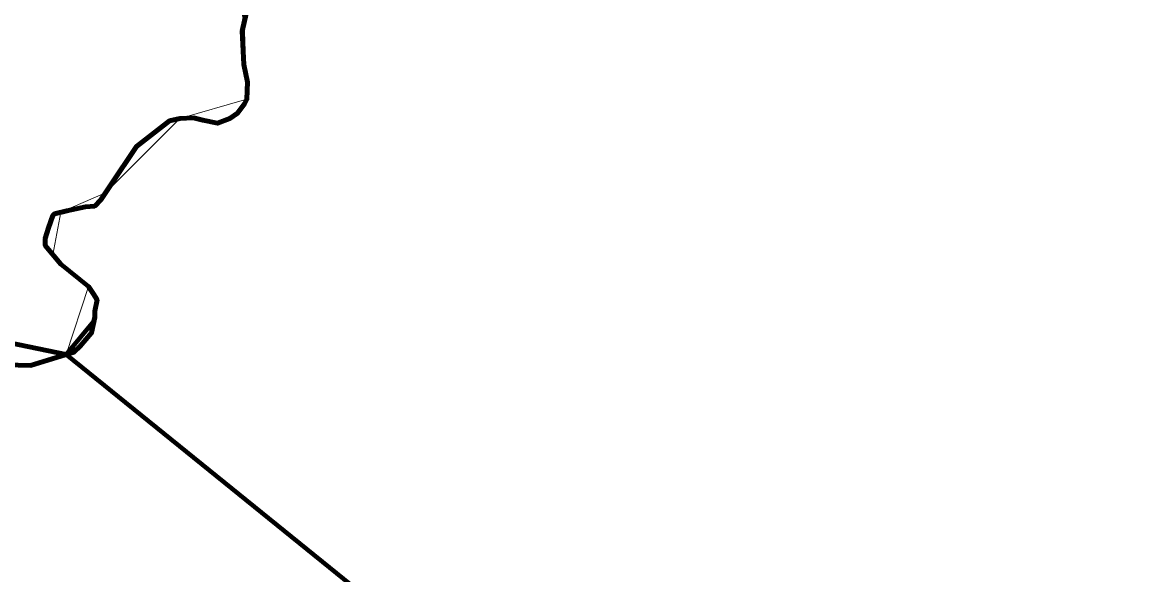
# Model space of a CAD drawing. Extents: x -1643653 to 4543381, y 1624270 to 13878484.
# Drawn here: x 729677 to 740225, y 8932936 to 8938151 of the extents above; entities that cross this region are included whole.
import ezdxf

# ---------------------------------------------------------------- set-up
doc = ezdxf.new("R2010")
doc.units = 0
doc.header["$LTSCALE"] = 200
for name, color, linetype, lineweight in [('24', 7, 'Continuous', 25), ('53', 7, 'Continuous', 106), ('58', 7, 'Continuous', 13), ('59', 7, 'Continuous', 53), ('60', 7, 'Continuous', 13), ('9', 7, 'Continuous', 90)]:
    doc.layers.add(name, color=color, linetype=linetype, lineweight=lineweight)

msp = doc.modelspace()

# ---------------------------------------------------------------- linework, layer by layer
at = {"layer": '24', "lineweight": 53}
msp.add_lwpolyline([(731791.3, 8938235.8), (731754.8, 8938067.7), (731769.4, 8937753.5), (731805.9, 8937585.5), (731798.6, 8937424.7), (731776.7, 8937380.9), (731711.1, 8937293.2), (731638.1, 8937242.1), (731521.3, 8937198.2), (731382.6, 8937227.4), (731295, 8937249.4), (731163.7, 8937242.1), (731068.8, 8937220.1), (730754.9, 8936979), (730506.8, 8936606.4), (730419.2, 8936474.9), (730360.8, 8936416.4), (730273.2, 8936409.1), (730098.1, 8936372.6), (729981.3, 8936343.4), (729966.7, 8936328.8), (729922.9, 8936211.9), (729893.7, 8936109.6), (729893.7, 8936043.8), (730039.7, 8935868.4), (730302.4, 8935656.6), (730346.2, 8935590.8), (730382.7, 8935532.3), (730360.8, 8935422.8), (730360.8, 8935364.3), (730331.6, 8935218.2), (730222.1, 8935094), (730163.7, 8935035.5), (729755, 8934911.3), (729163.8, 8934925.9)], dxfattribs=at)
at = {"layer": '53'}
msp.add_lwpolyline([(731791.3, 8938235.8), (731754.8, 8938067.7), (731769.4, 8937753.5), (731805.9, 8937585.5), (731798.6, 8937424.7), (731776.7, 8937380.9), (731711.1, 8937293.2), (731638.1, 8937242.1), (731521.3, 8937198.2), (731382.6, 8937227.4), (731295, 8937249.4), (731163.7, 8937242.1), (731068.8, 8937220.1), (730754.9, 8936979), (730506.8, 8936606.4), (730419.2, 8936474.9), (730360.8, 8936416.4), (730273.2, 8936409.1), (730098.1, 8936372.6), (729981.3, 8936343.4), (729966.7, 8936328.8), (729922.9, 8936211.9), (729893.7, 8936109.6), (729893.7, 8936043.8), (730039.7, 8935868.4), (730302.4, 8935656.6), (730346.2, 8935590.8), (730382.7, 8935532.3), (730360.8, 8935422.8), (730360.8, 8935364.3), (730331.6, 8935218.2), (730222.1, 8935094), (730163.7, 8935035.5), (729755, 8934911.3), (729163.8, 8934925.9)], dxfattribs=at)
msp.add_lwpolyline([(731791.3, 8938235.8), (731754.8, 8938067.7), (731769.4, 8937753.5), (731805.9, 8937585.5), (731798.6, 8937424.7), (731776.7, 8937380.9), (731711.1, 8937293.2), (731638.1, 8937242.1), (731521.3, 8937198.2), (731382.6, 8937227.4), (731295, 8937249.4), (731163.7, 8937242.1), (731068.8, 8937220.1), (730754.9, 8936979), (730506.8, 8936606.4), (730419.2, 8936474.9), (730360.8, 8936416.4), (730273.2, 8936409.1), (730098.1, 8936372.6), (729981.3, 8936343.4), (729966.7, 8936328.8), (729922.9, 8936211.9), (729893.7, 8936109.6), (729893.7, 8936043.8), (730039.7, 8935868.4), (730302.4, 8935656.6), (730346.2, 8935590.8), (730382.7, 8935532.3), (730360.8, 8935422.8), (730360.8, 8935364.3), (730331.6, 8935218.2), (730222.1, 8935094), (730163.7, 8935035.5), (729755, 8934911.3), (729163.8, 8934925.9)], dxfattribs=at)
msp.add_lwpolyline([(731791.3, 8938235.8), (731754.8, 8938067.7), (731769.4, 8937753.5), (731805.9, 8937585.5), (731798.6, 8937424.7), (731776.7, 8937380.9), (731711.1, 8937293.2), (731638.1, 8937242.1), (731521.3, 8937198.2), (731382.6, 8937227.4), (731295, 8937249.4), (731163.7, 8937242.1), (731068.8, 8937220.1), (730754.9, 8936979), (730506.8, 8936606.4), (730419.2, 8936474.9), (730360.8, 8936416.4), (730273.2, 8936409.1), (730098.1, 8936372.6), (729981.3, 8936343.4), (729966.7, 8936328.8), (729922.9, 8936211.9), (729893.7, 8936109.6), (729893.7, 8936043.8), (730039.7, 8935868.4), (730302.4, 8935656.6), (730346.2, 8935590.8), (730382.7, 8935532.3), (730360.8, 8935422.8), (730360.8, 8935364.3), (730331.6, 8935218.2), (730222.1, 8935094), (730163.7, 8935035.5), (729755, 8934911.3), (729163.8, 8934925.9)], dxfattribs=at)
at = {"layer": '58'}
msp.add_lwpolyline([(739888.1, 8915825.1), (740072.3, 8917875.9), (737976.5, 8917968.1), (737953.4, 8923890.1), (738068.6, 8925272.7), (738224.4, 8926341.3), (739385.9, 8927129), (738750.9, 8927828.4), (738115.9, 8928527.7), (730092.7, 8935013.9), (730302.4, 8935656.6), (729966.7, 8935956.1), (730039.7, 8936358), (730463, 8936540.7), (731163.7, 8937242.1), (731798.6, 8937424.7), (731798.6, 8937424.7), (731773.1, 8938151.7), (731651.2, 8938643.9), (729383.2, 8942632.6), (728721.7, 8943637.1), (728072.1, 8944130.5), (726986.6, 8944741.7), (723300.7, 8945510.9)], dxfattribs=at)
at = {"layer": '59'}
for points in [[(731791.3, 8938235.8), (731754.8, 8938067.7), (731769.4, 8937753.5), (731805.9, 8937585.5), (731798.6, 8937424.7), (731776.7, 8937380.9)], [(731776.7, 8937380.9), (731711.1, 8937293.2), (731638.1, 8937242.1), (731521.3, 8937198.2), (731382.6, 8937227.4), (731295, 8937249.4), (731163.7, 8937242.1), (731068.8, 8937220.1), (730754.9, 8936979), (730506.8, 8936606.4), (730419.2, 8936474.9), (730360.8, 8936416.4), (730273.2, 8936409.1), (730098.1, 8936372.6), (729981.3, 8936343.4), (729966.7, 8936328.8)], [(729966.7, 8936328.8), (729922.9, 8936211.9), (729893.7, 8936109.6), (729893.7, 8936043.8), (730039.7, 8935868.4), (730302.4, 8935656.6), (730346.2, 8935590.8), (730382.7, 8935532.3), (730360.8, 8935422.8), (730360.8, 8935364.3), (730331.6, 8935218.2), (730222.1, 8935094), (730163.7, 8935035.5), (730092.7, 8935013.9), (738115.9, 8928527.7), (739385.9, 8927129)]]:
    msp.add_lwpolyline(points, dxfattribs=at)
at = {"layer": '60', "lineweight": 25}
msp.add_spline([(814781, 9009175.5), (814787.2, 9009173.4), (814796.9, 9009173.4), (814799.4, 9009172.4), (814805.1, 9009174.5), (814805.6, 9009176.5), (814811.7, 9009179.5), (814811.7, 9009179.5), (814801.5, 9009181), (814790.7, 9009181.5), (814784.1, 9009183.1), (814777.4, 9009185.1), (814778.4, 9009175.5)], degree=3, dxfattribs=at)
at = {"layer": '9'}
for points in [[(731791.3, 8938235.8), (731754.8, 8938067.7), (731769.4, 8937753.5), (731805.9, 8937585.5), (731798.6, 8937424.7), (731776.7, 8937380.9), (731711.1, 8937293.2), (731638.1, 8937242.1), (731521.3, 8937198.2), (731382.6, 8937227.4), (731295, 8937249.4), (731163.7, 8937242.1), (731068.8, 8937220.1), (730754.9, 8936979), (730506.8, 8936606.4), (730419.2, 8936474.9), (730360.8, 8936416.4), (730273.2, 8936409.1), (730098.1, 8936372.6), (729981.3, 8936343.4), (729966.7, 8936328.8), (729922.9, 8936211.9), (729893.7, 8936109.6), (729893.7, 8936043.8), (730039.7, 8935868.4), (730302.4, 8935656.6), (730346.2, 8935590.8), (730382.7, 8935532.3), (730360.8, 8935422.8), (730360.8, 8935364.3), (730331.6, 8935218.2), (730222.1, 8935094), (730163.7, 8935035.5), (729755, 8934911.3), (729163.8, 8934925.9)], [(731791.3, 8938235.8), (731754.8, 8938067.7), (731769.4, 8937753.5), (731805.9, 8937585.5), (731798.6, 8937424.7), (731776.7, 8937380.9), (731711.1, 8937293.2), (731638.1, 8937242.1), (731521.3, 8937198.2), (731382.6, 8937227.4), (731295, 8937249.4), (731163.7, 8937242.1), (731068.8, 8937220.1), (730754.9, 8936979), (730506.8, 8936606.4), (730419.2, 8936474.9), (730360.8, 8936416.4), (730273.2, 8936409.1), (730098.1, 8936372.6), (729981.3, 8936343.4), (729966.7, 8936328.8), (729922.9, 8936211.9), (729893.7, 8936109.6), (729893.7, 8936043.8), (730039.7, 8935868.4), (730302.4, 8935656.6), (730346.2, 8935590.8), (730382.7, 8935532.3), (730360.8, 8935422.8), (730360.8, 8935364.3)], [(731791.3, 8938235.8), (731754.8, 8938067.7), (731769.4, 8937753.5), (731805.9, 8937585.5), (731798.6, 8937424.7), (731776.7, 8937380.9), (731711.1, 8937293.2), (731638.1, 8937242.1), (731521.3, 8937198.2), (731382.6, 8937227.4), (731295, 8937249.4), (731163.7, 8937242.1), (731068.8, 8937220.1), (730754.9, 8936979), (730506.8, 8936606.4), (730419.2, 8936474.9), (730360.8, 8936416.4)], [(696242, 8937672.8), (702061.8, 8937200.5), (702208.9, 8933124.7), (710319.1, 8936704.6), (716154, 8938115.2), (724825.2, 8936103.1), (730092.7, 8935013.9)], [(730360.8, 8936416.4), (730273.2, 8936409.1), (730098.1, 8936372.6)], [(730098.1, 8936372.6), (729981.3, 8936343.4), (729966.7, 8936328.8), (729922.9, 8936211.9), (729893.7, 8936109.6)], [(729893.7, 8936109.6), (729893.7, 8936043.8), (730039.7, 8935868.4), (730302.4, 8935656.6), (730346.2, 8935590.8), (730382.7, 8935532.3), (730360.8, 8935422.8), (730360.8, 8935364.3), (730331.6, 8935218.2), (730222.1, 8935094), (730163.7, 8935035.5), (730092.7, 8935013.9), (738115.9, 8928527.7), (740378.1, 8923196.1), (742465.8, 8924928.2)], [(730360.8, 8935364.3), (730353.8, 8935329.2), (730092.7, 8935013.9), (738115.9, 8928527.7), (741055, 8921600.7)]]:
    msp.add_lwpolyline(points, dxfattribs=at)
msp.add_lwpolyline([(730092.7, 8935013.9), (730163.7, 8935035.5), (730222.1, 8935094), (730331.6, 8935218.2), (730353.8, 8935329.2)], close=True, dxfattribs=at)

doc.saveas('drawing.dxf')
